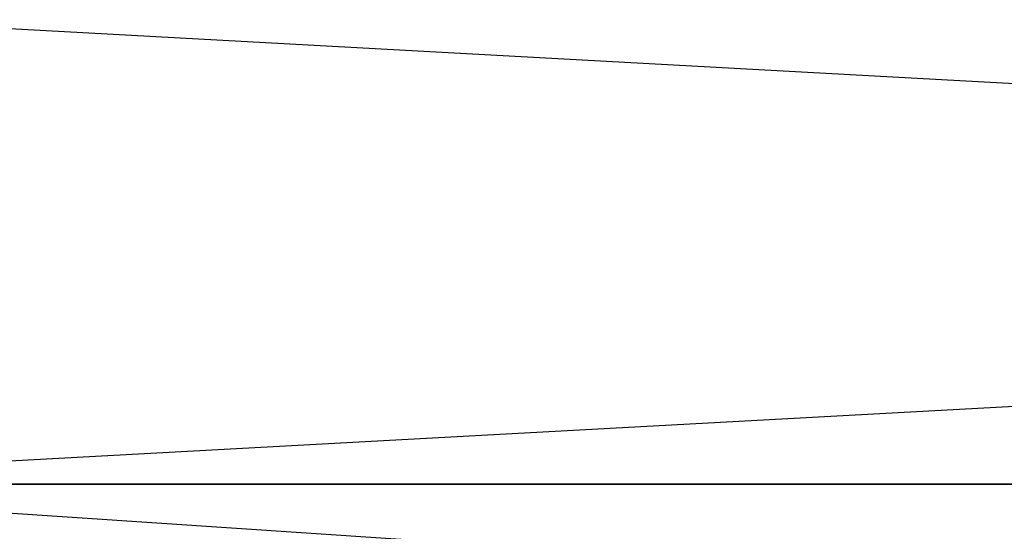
# Model space of a CAD drawing. Header units: centimetres. Extents: x 0.1 to 26.3, y 0 to 13.2.
# Tile 472 of 656: x 3.11198 to 3.11611, y 13.24054 to 13.24268. Entities that reach past the tile are written whole.
import ezdxf

# ---------------------------------------------------------------- set-up
doc = ezdxf.new("R2010")
doc.units = ezdxf.units.CM
doc.header["$LTSCALE"] = 2.54
doc.layers.get('0').update_dxf_attribs({"color": 13})

# ---------------------------------------------------------------- blocks, each defined once
blk = doc.blocks.new('Pojemnik na r_czniki papierowe CRESTO.STL')
at = {"color": 0}
for p, q in [((3.1469694, 13.2427338, 28.3600006), (3.1101383, 13.2407333, 28.3585236)), ((3.1469694, 13.2427338, 18.0600006), (3.1101383, 13.2407333, 18.058522)), ((3.1103518, 13.2427338, 29.3386292), (3.1469694, 13.2407333, 29.3428558)), ((3.1103518, 13.2427338, 19.0386292), (3.1469694, 13.2407333, 19.0428558)), ((3.1469694, 13.2407333, 29.3428558), (3.1101383, 13.2407333, 29.3414764)), ((3.1101383, 13.2407333, 29.3414764), (3.1469694, 13.238269, 29.3453217)), ((3.1101383, 13.2407333, 28.3585236), (3.1469694, 13.2407333, 28.3571442)), ((3.1469694, 13.2407333, 19.0428558), (3.1101383, 13.2407333, 19.041478)), ((3.1101383, 13.2407333, 19.041478), (3.1469694, 13.238269, 19.0453201)), ((3.1101383, 13.2407333, 18.058522), (3.1469694, 13.2407333, 18.0571442))]:
    blk.add_line(p, q, dxfattribs=at)

msp = doc.modelspace()

# ---------------------------------------------------------------- block references
at = {"color": 0}
msp.add_blockref('Pojemnik na r_czniki papierowe CRESTO.STL', (0, 0), dxfattribs=at)

doc.saveas('drawing.dxf')
